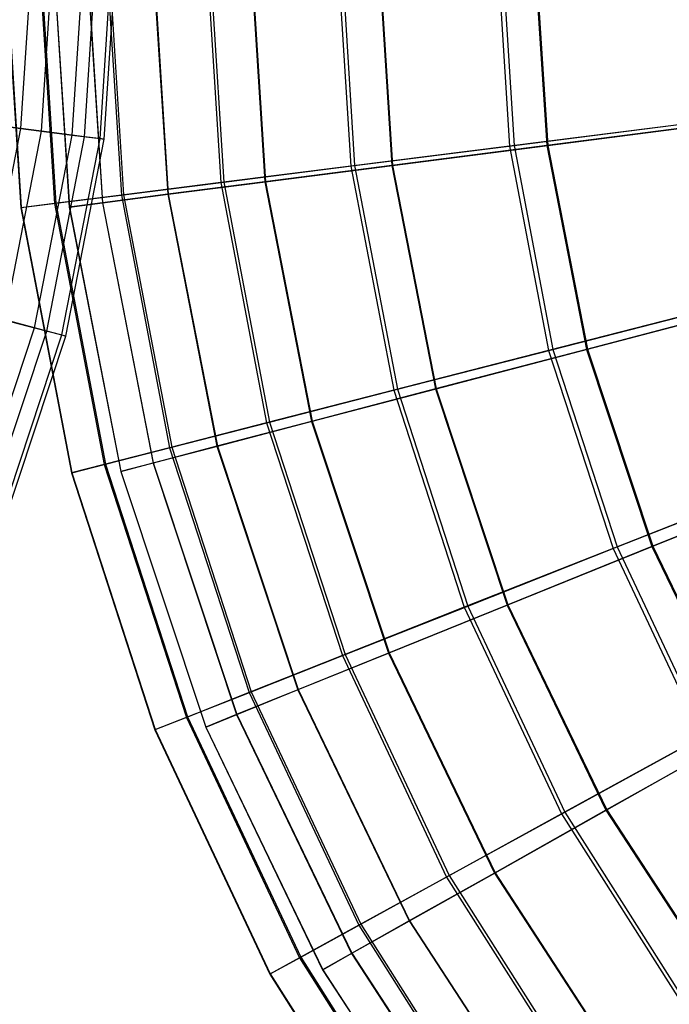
# Model space of a CAD drawing. Extents: x 0.2 to 40.1, y -6.7 to 6.7.
# Tile 424 of 516: x 29.1 to 30.1, y 1.8 to 3.3. Entities that reach past the tile are written whole.
import ezdxf

# ---------------------------------------------------------------- set-up
doc = ezdxf.new("R2010")
doc.units = 0
doc.header["$MEASUREMENT"] = 0
doc.layers.get('0').update_dxf_attribs({"color": 13, "linetype": 'CONTINUOUS'})

# ---------------------------------------------------------------- blocks, each defined once
blk = doc.blocks.new('SNOWBALL_XIV_PM3_STL')
at = {"color": 0}
for p, q in [((29.0703, 3.4495, 6.1192), (29.0959, 3.0432, 6.1192)), ((29.0703, 3.4495, 6.1192), (29.0959, 3.0432, 6.1192)), ((29.071, 3.4495, 6.523), (29.0966, 3.0433, 6.523)), ((29.071, 3.4495, 6.523), (29.0966, 3.0433, 6.523)), ((29.0961, 3.1627, 2.1141), (29.1144, 3.4483, 2.1141)), ((29.0961, 3.1627, 2.1141), (29.1144, 3.4483, 2.1141)), ((29.1213, 3.4495, 5.7185), (29.1465, 3.0496, 5.7185)), ((29.1213, 3.4495, 5.7185), (29.1465, 3.0496, 5.7185)), ((29.1233, 3.4495, 6.9235), (29.1485, 3.0498, 6.9235)), ((29.1233, 3.4495, 6.9235), (29.1485, 3.0498, 6.9235)), ((29.127, 3.1587, 3.5541), (29.1456, 3.4483, 3.5541)), ((29.127, 3.1587, 3.5541), (29.1456, 3.4483, 3.5541)), ((29.143, 3.4495, 6.1213), (29.169, 3.0442, 6.1213)), ((29.143, 3.4495, 6.1213), (29.169, 3.0442, 6.1213)), ((29.1432, 3.4495, 6.5174), (29.1692, 3.0442, 6.5174)), ((29.1432, 3.4495, 6.5174), (29.1692, 3.0442, 6.5174)), ((29.1733, 3.1528, 2.3961), (29.1923, 3.4483, 2.3961)), ((29.1733, 3.1528, 2.3961), (29.1923, 3.4483, 2.3961)), ((29.1921, 3.1503, 3.269), (29.2112, 3.4483, 3.269)), ((29.1921, 3.1503, 3.269), (29.2112, 3.4483, 3.269)), ((29.1931, 3.4495, 5.7285), (29.2188, 3.0506, 5.7285)), ((29.1931, 3.4495, 5.7285), (29.2188, 3.0506, 5.7285)), ((29.1936, 3.4495, 6.9102), (29.2192, 3.0507, 6.9102)), ((29.1936, 3.4495, 6.9102), (29.2192, 3.0507, 6.9102)), ((29.2154, 3.1473, 2.6855), (29.2347, 3.4483, 2.6855)), ((29.2154, 3.1473, 2.6855), (29.2347, 3.4483, 2.6855)), ((29.2217, 3.1465, 2.978), (29.2411, 3.4483, 2.978)), ((29.2217, 3.1465, 2.978), (29.2411, 3.4483, 2.978)), ((29.2232, 3.4495, 5.3277), (29.2475, 3.0623, 5.3277)), ((29.2232, 3.4495, 5.3277), (29.2475, 3.0623, 5.3277)), ((29.2264, 3.4495, 7.314), (29.2508, 3.0627, 7.314)), ((29.2264, 3.4495, 7.314), (29.2508, 3.0627, 7.314)), ((29.2927, 3.4495, 5.3452), (29.3175, 3.0634, 5.3452)), ((29.2927, 3.4495, 5.3452), (29.3175, 3.0634, 5.3452)), ((29.2935, 3.4495, 7.2934), (29.3182, 3.0635, 7.2934)), ((29.2935, 3.4495, 7.2934), (29.3182, 3.0635, 7.2934)), ((29.3741, 3.4495, 4.9531), (29.3973, 3.0812, 4.9531)), ((29.3741, 3.4495, 4.9531), (29.3973, 3.0812, 4.9531)), ((29.3786, 3.4495, 7.6881), (29.4018, 3.0818, 7.6881)), ((29.3786, 3.4495, 7.6881), (29.4018, 3.0818, 7.6881)), ((29.4402, 3.4495, 4.9777), (29.4638, 3.0822, 4.9777)), ((29.4402, 3.4495, 4.9777), (29.4638, 3.0822, 4.9777)), ((29.4412, 3.4495, 7.6608), (29.4647, 3.0823, 7.6608)), ((29.4412, 3.4495, 7.6608), (29.4647, 3.0823, 7.6608)), ((29.5718, 3.4495, 4.6009), (29.5934, 3.106, 4.6009)), ((29.5718, 3.4495, 4.6009), (29.5934, 3.106, 4.6009)), ((29.5774, 3.4495, 8.0397), (29.599, 3.1067, 8.0397)), ((29.5774, 3.4495, 8.0397), (29.599, 3.1067, 8.0397)), ((29.6331, 3.4495, 4.6318), (29.6551, 3.1069, 4.6318)), ((29.6331, 3.4495, 4.6318), (29.6551, 3.1069, 4.6318)), ((29.6343, 3.4495, 8.0065), (29.6563, 3.107, 8.0065)), ((29.6343, 3.4495, 8.0065), (29.6563, 3.107, 8.0065)), ((29.8129, 3.4495, 4.2769), (29.8326, 3.1362, 4.2769)), ((29.8129, 3.4495, 4.2769), (29.8326, 3.1362, 4.2769)), ((29.8196, 3.4495, 8.3629), (29.8392, 3.1371, 8.3629)), ((29.8196, 3.4495, 8.3629), (29.8392, 3.1371, 8.3629)), ((29.8684, 3.4495, 4.3132), (29.8884, 3.137, 4.3132)), ((29.8684, 3.4495, 4.3132), (29.8884, 3.137, 4.3132)), ((29.8698, 3.4495, 8.3249), (29.8899, 3.1372, 8.3249)), ((29.8698, 3.4495, 8.3249), (29.8899, 3.1372, 8.3249)), ((28.9848, 3.1771, 1.8439), (29.0961, 3.1627, 2.1141)), ((28.9848, 3.1771, 1.8439), (29.0961, 3.1627, 2.1141)), ((29.127, 3.1587, 3.5541), (29.0275, 3.1716, 3.829)), ((29.127, 3.1587, 3.5541), (29.0275, 3.1716, 3.829)), ((29.0413, 2.8818, 2.1141), (29.0961, 3.1627, 2.1141)), ((29.0413, 2.8818, 2.1141), (29.0961, 3.1627, 2.1141)), ((29.0961, 3.1627, 2.1141), (29.1733, 3.1528, 2.3961)), ((29.0961, 3.1627, 2.1141), (29.1733, 3.1528, 2.3961)), ((30.1109, 3.1714, 3.9863), (29.8326, 3.1362, 4.2769)), ((30.1109, 3.1714, 3.9863), (29.8326, 3.1362, 4.2769)), ((29.8392, 3.1371, 8.3629), (30.1185, 3.1724, 8.6525)), ((29.8392, 3.1371, 8.3629), (30.1185, 3.1724, 8.6525)), ((30.16, 3.172, 4.0271), (29.8884, 3.137, 4.3132)), ((30.16, 3.172, 4.0271), (29.8884, 3.137, 4.3132)), ((29.8899, 3.1372, 8.3249), (30.1616, 3.1722, 8.6109)), ((29.8899, 3.1372, 8.3249), (30.1616, 3.1722, 8.6109)), ((29.0716, 2.8739, 3.5541), (29.127, 3.1587, 3.5541)), ((29.0716, 2.8739, 3.5541), (29.127, 3.1587, 3.5541)), ((29.1167, 2.862, 2.3961), (29.1733, 3.1528, 2.3961)), ((29.1167, 2.862, 2.3961), (29.1733, 3.1528, 2.3961)), ((29.1921, 3.1503, 3.269), (29.127, 3.1587, 3.5541)), ((29.1921, 3.1503, 3.269), (29.127, 3.1587, 3.5541)), ((29.135, 2.8572, 3.269), (29.1921, 3.1503, 3.269)), ((29.135, 2.8572, 3.269), (29.1921, 3.1503, 3.269)), ((29.1578, 2.8513, 2.6855), (29.2154, 3.1473, 2.6855)), ((29.1578, 2.8513, 2.6855), (29.2154, 3.1473, 2.6855)), ((29.1733, 3.1528, 2.3961), (29.2154, 3.1473, 2.6855)), ((29.1733, 3.1528, 2.3961), (29.2154, 3.1473, 2.6855)), ((29.2217, 3.1465, 2.978), (29.1921, 3.1503, 3.269)), ((29.2217, 3.1465, 2.978), (29.1921, 3.1503, 3.269)), ((29.2154, 3.1473, 2.6855), (29.2217, 3.1465, 2.978)), ((29.2154, 3.1473, 2.6855), (29.2217, 3.1465, 2.978)), ((29.1639, 2.8496, 2.978), (29.2217, 3.1465, 2.978)), ((29.1639, 2.8496, 2.978), (29.2217, 3.1465, 2.978)), ((29.8326, 3.1362, 4.2769), (29.5934, 3.106, 4.6009)), ((29.8326, 3.1362, 4.2769), (29.5934, 3.106, 4.6009)), ((29.599, 3.1067, 8.0397), (29.8392, 3.1371, 8.3629)), ((29.599, 3.1067, 8.0397), (29.8392, 3.1371, 8.3629)), ((29.8884, 3.137, 4.3132), (29.6551, 3.1069, 4.6318)), ((29.8884, 3.137, 4.3132), (29.6551, 3.1069, 4.6318)), ((29.6563, 3.107, 8.0065), (29.8899, 3.1372, 8.3249)), ((29.6563, 3.107, 8.0065), (29.8899, 3.1372, 8.3249)), ((29.8326, 3.1362, 4.2769), (29.8914, 2.8279, 4.2769)), ((29.8326, 3.1362, 4.2769), (29.8914, 2.8279, 4.2769)), ((29.8392, 3.1371, 8.3629), (29.8979, 2.8296, 8.3629)), ((29.8392, 3.1371, 8.3629), (29.8979, 2.8296, 8.3629)), ((29.8884, 3.137, 4.3132), (29.9483, 2.8296, 4.3132)), ((29.8884, 3.137, 4.3132), (29.9483, 2.8296, 4.3132)), ((29.8899, 3.1372, 8.3249), (29.9497, 2.83, 8.3249)), ((29.8899, 3.1372, 8.3249), (29.9497, 2.83, 8.3249)), ((29.5934, 3.106, 4.6009), (29.3973, 3.0812, 4.9531)), ((29.5934, 3.106, 4.6009), (29.3973, 3.0812, 4.9531)), ((29.4018, 3.0818, 7.6881), (29.599, 3.1067, 8.0397)), ((29.4018, 3.0818, 7.6881), (29.599, 3.1067, 8.0397)), ((29.6551, 3.1069, 4.6318), (29.4638, 3.0822, 4.9777)), ((29.6551, 3.1069, 4.6318), (29.4638, 3.0822, 4.9777)), ((29.4647, 3.0823, 7.6608), (29.6563, 3.107, 8.0065)), ((29.4647, 3.0823, 7.6608), (29.6563, 3.107, 8.0065)), ((29.5934, 3.106, 4.6009), (29.6579, 2.768, 4.6009)), ((29.5934, 3.106, 4.6009), (29.6579, 2.768, 4.6009)), ((29.599, 3.1067, 8.0397), (29.6634, 2.7694, 8.0397)), ((29.599, 3.1067, 8.0397), (29.6634, 2.7694, 8.0397)), ((29.6551, 3.1069, 4.6318), (29.7207, 2.7699, 4.6318)), ((29.6551, 3.1069, 4.6318), (29.7207, 2.7699, 4.6318)), ((29.6563, 3.107, 8.0065), (29.7219, 2.7702, 8.0065)), ((29.6563, 3.107, 8.0065), (29.7219, 2.7702, 8.0065)), ((29.3973, 3.0812, 4.9531), (29.2475, 3.0623, 5.3277)), ((29.3973, 3.0812, 4.9531), (29.2475, 3.0623, 5.3277)), ((29.2508, 3.0627, 7.314), (29.4018, 3.0818, 7.6881)), ((29.2508, 3.0627, 7.314), (29.4018, 3.0818, 7.6881)), ((29.4638, 3.0822, 4.9777), (29.3175, 3.0634, 5.3452)), ((29.4638, 3.0822, 4.9777), (29.3175, 3.0634, 5.3452)), ((29.3182, 3.0635, 7.2934), (29.4647, 3.0823, 7.6608)), ((29.3182, 3.0635, 7.2934), (29.4647, 3.0823, 7.6608)), ((29.3973, 3.0812, 4.9531), (29.4664, 2.7188, 4.9531)), ((29.3973, 3.0812, 4.9531), (29.4664, 2.7188, 4.9531)), ((29.4018, 3.0818, 7.6881), (29.4708, 2.7199, 7.6881)), ((29.4018, 3.0818, 7.6881), (29.4708, 2.7199, 7.6881)), ((29.4638, 3.0822, 4.9777), (29.5341, 2.721, 4.9777)), ((29.4638, 3.0822, 4.9777), (29.5341, 2.721, 4.9777)), ((29.4647, 3.0823, 7.6608), (29.5351, 2.7212, 7.6608)), ((29.4647, 3.0823, 7.6608), (29.5351, 2.7212, 7.6608)), ((29.2475, 3.0623, 5.3277), (29.1465, 3.0496, 5.7185)), ((29.2475, 3.0623, 5.3277), (29.1465, 3.0496, 5.7185)), ((29.1485, 3.0498, 6.9235), (29.2508, 3.0627, 7.314)), ((29.1485, 3.0498, 6.9235), (29.2508, 3.0627, 7.314)), ((29.3175, 3.0634, 5.3452), (29.2188, 3.0506, 5.7285)), ((29.3175, 3.0634, 5.3452), (29.2188, 3.0506, 5.7285)), ((29.2192, 3.0507, 6.9102), (29.3182, 3.0635, 7.2934)), ((29.2192, 3.0507, 6.9102), (29.3182, 3.0635, 7.2934)), ((29.2475, 3.0623, 5.3277), (29.3202, 2.6813, 5.3277)), ((29.2475, 3.0623, 5.3277), (29.3202, 2.6813, 5.3277)), ((29.2508, 3.0627, 7.314), (29.3234, 2.6821, 7.314)), ((29.2508, 3.0627, 7.314), (29.3234, 2.6821, 7.314)), ((29.3175, 3.0634, 5.3452), (29.3915, 2.6836, 5.3452)), ((29.3175, 3.0634, 5.3452), (29.3915, 2.6836, 5.3452)), ((29.3182, 3.0635, 7.2934), (29.3922, 2.6838, 7.2934)), ((29.3182, 3.0635, 7.2934), (29.3922, 2.6838, 7.2934)), ((29.1465, 3.0496, 5.7185), (29.0959, 3.0432, 6.1192)), ((29.1465, 3.0496, 5.7185), (29.0959, 3.0432, 6.1192)), ((29.0959, 3.0432, 6.1192), (29.0966, 3.0433, 6.523)), ((29.0959, 3.0432, 6.1192), (29.0966, 3.0433, 6.523)), ((29.0959, 3.0432, 6.1192), (29.1722, 2.6433, 6.1192)), ((29.0959, 3.0432, 6.1192), (29.1722, 2.6433, 6.1192)), ((29.0966, 3.0433, 6.523), (29.1485, 3.0498, 6.9235)), ((29.0966, 3.0433, 6.523), (29.1485, 3.0498, 6.9235)), ((29.0966, 3.0433, 6.523), (29.1728, 2.6434, 6.523)), ((29.0966, 3.0433, 6.523), (29.1728, 2.6434, 6.523)), ((29.1465, 3.0496, 5.7185), (29.2216, 2.6559, 5.7185)), ((29.1465, 3.0496, 5.7185), (29.2216, 2.6559, 5.7185)), ((29.1485, 3.0498, 6.9235), (29.2235, 2.6564, 6.9235)), ((29.1485, 3.0498, 6.9235), (29.2235, 2.6564, 6.9235)), ((29.2188, 3.0506, 5.7285), (29.169, 3.0442, 6.1213)), ((29.2188, 3.0506, 5.7285), (29.169, 3.0442, 6.1213)), ((29.169, 3.0442, 6.1213), (29.1692, 3.0442, 6.5174)), ((29.169, 3.0442, 6.1213), (29.2467, 2.6456, 6.1213)), ((29.169, 3.0442, 6.1213), (29.1692, 3.0442, 6.5174)), ((29.169, 3.0442, 6.1213), (29.2467, 2.6456, 6.1213)), ((29.1692, 3.0442, 6.5174), (29.2192, 3.0507, 6.9102)), ((29.1692, 3.0442, 6.5174), (29.2192, 3.0507, 6.9102)), ((29.1692, 3.0442, 6.5174), (29.2468, 2.6456, 6.5174)), ((29.1692, 3.0442, 6.5174), (29.2468, 2.6456, 6.5174)), ((29.2188, 3.0506, 5.7285), (29.2952, 2.6583, 5.7285)), ((29.2188, 3.0506, 5.7285), (29.2952, 2.6583, 5.7285)), ((29.2192, 3.0507, 6.9102), (29.2956, 2.6584, 6.9102)), ((29.2192, 3.0507, 6.9102), (29.2956, 2.6584, 6.9102)), ((30.1631, 2.8977, 3.9863), (29.8914, 2.8279, 4.2769)), ((30.1631, 2.8977, 3.9863), (29.8914, 2.8279, 4.2769)), ((29.8979, 2.8296, 8.3629), (30.1705, 2.8996, 8.6525)), ((29.8979, 2.8296, 8.3629), (30.1705, 2.8996, 8.6525)), ((30.2131, 2.899, 4.0271), (29.9483, 2.8296, 4.3132)), ((30.2131, 2.899, 4.0271), (29.9483, 2.8296, 4.3132)), ((29.9497, 2.83, 8.3249), (30.2148, 2.8995, 8.6109)), ((29.9497, 2.83, 8.3249), (30.2148, 2.8995, 8.6109)), ((29.0413, 2.8818, 2.1141), (29.1167, 2.862, 2.3961)), ((29.0413, 2.8818, 2.1141), (29.1167, 2.862, 2.3961)), ((29.135, 2.8572, 3.269), (29.0716, 2.8739, 3.5541)), ((29.135, 2.8572, 3.269), (29.0716, 2.8739, 3.5541)), ((29.0234, 2.5809, 2.3961), (29.1167, 2.862, 2.3961)), ((29.0234, 2.5809, 2.3961), (29.1167, 2.862, 2.3961)), ((29.0409, 2.5738, 3.269), (29.135, 2.8572, 3.269)), ((29.0409, 2.5738, 3.269), (29.135, 2.8572, 3.269)), ((29.0627, 2.565, 2.6855), (29.1578, 2.8513, 2.6855)), ((29.0627, 2.565, 2.6855), (29.1578, 2.8513, 2.6855)), ((29.1167, 2.862, 2.3961), (29.1578, 2.8513, 2.6855)), ((29.1167, 2.862, 2.3961), (29.1578, 2.8513, 2.6855)), ((29.1639, 2.8496, 2.978), (29.135, 2.8572, 3.269)), ((29.1639, 2.8496, 2.978), (29.135, 2.8572, 3.269)), ((29.1578, 2.8513, 2.6855), (29.1639, 2.8496, 2.978)), ((29.1578, 2.8513, 2.6855), (29.1639, 2.8496, 2.978)), ((29.0686, 2.5626, 2.978), (29.1639, 2.8496, 2.978)), ((29.0686, 2.5626, 2.978), (29.1639, 2.8496, 2.978)), ((29.8914, 2.8279, 4.2769), (29.6579, 2.768, 4.6009)), ((29.8914, 2.8279, 4.2769), (29.6579, 2.768, 4.6009)), ((29.6634, 2.7694, 8.0397), (29.8979, 2.8296, 8.3629)), ((29.6634, 2.7694, 8.0397), (29.8979, 2.8296, 8.3629)), ((29.9483, 2.8296, 4.3132), (29.7207, 2.7699, 4.6318)), ((29.9483, 2.8296, 4.3132), (29.7207, 2.7699, 4.6318)), ((29.7219, 2.7702, 8.0065), (29.9497, 2.83, 8.3249)), ((29.7219, 2.7702, 8.0065), (29.9497, 2.83, 8.3249)), ((29.8914, 2.8279, 4.2769), (29.9884, 2.5294, 4.2769)), ((29.8914, 2.8279, 4.2769), (29.9884, 2.5294, 4.2769)), ((29.8979, 2.8296, 8.3629), (29.9946, 2.5319, 8.3629)), ((29.8979, 2.8296, 8.3629), (29.9946, 2.5319, 8.3629)), ((29.9483, 2.8296, 4.3132), (30.047, 2.5324, 4.3132)), ((29.9483, 2.8296, 4.3132), (30.047, 2.5324, 4.3132)), ((29.9497, 2.83, 8.3249), (30.0483, 2.5329, 8.3249)), ((29.9497, 2.83, 8.3249), (30.0483, 2.5329, 8.3249)), ((29.6579, 2.768, 4.6009), (29.4664, 2.7188, 4.9531)), ((29.6579, 2.768, 4.6009), (29.4664, 2.7188, 4.9531)), ((29.4708, 2.7199, 7.6881), (29.6634, 2.7694, 8.0397)), ((29.4708, 2.7199, 7.6881), (29.6634, 2.7694, 8.0397)), ((29.7207, 2.7699, 4.6318), (29.5341, 2.721, 4.9777)), ((29.7207, 2.7699, 4.6318), (29.5341, 2.721, 4.9777)), ((29.5351, 2.7212, 7.6608), (29.7219, 2.7702, 8.0065)), ((29.5351, 2.7212, 7.6608), (29.7219, 2.7702, 8.0065)), ((29.6579, 2.768, 4.6009), (29.7642, 2.4407, 4.6009)), ((29.6579, 2.768, 4.6009), (29.7642, 2.4407, 4.6009)), ((29.6634, 2.7694, 8.0397), (29.7695, 2.4427, 8.0397)), ((29.6634, 2.7694, 8.0397), (29.7695, 2.4427, 8.0397)), ((29.7207, 2.7699, 4.6318), (29.8289, 2.4441, 4.6318)), ((29.7207, 2.7699, 4.6318), (29.8289, 2.4441, 4.6318)), ((29.7219, 2.7702, 8.0065), (29.8301, 2.4446, 8.0065)), ((29.7219, 2.7702, 8.0065), (29.8301, 2.4446, 8.0065)), ((29.4664, 2.7188, 4.9531), (29.3202, 2.6813, 5.3277)), ((29.4664, 2.7188, 4.9531), (29.3202, 2.6813, 5.3277)), ((29.3234, 2.6821, 7.314), (29.4708, 2.7199, 7.6881)), ((29.3234, 2.6821, 7.314), (29.4708, 2.7199, 7.6881)), ((29.5341, 2.721, 4.9777), (29.3915, 2.6836, 5.3452)), ((29.5341, 2.721, 4.9777), (29.3915, 2.6836, 5.3452)), ((29.3922, 2.6838, 7.2934), (29.5351, 2.7212, 7.6608)), ((29.3922, 2.6838, 7.2934), (29.5351, 2.7212, 7.6608)), ((29.4664, 2.7188, 4.9531), (29.5805, 2.3679, 4.9531)), ((29.4664, 2.7188, 4.9531), (29.5805, 2.3679, 4.9531)), ((29.4708, 2.7199, 7.6881), (29.5846, 2.3696, 7.6881)), ((29.4708, 2.7199, 7.6881), (29.5846, 2.3696, 7.6881)), ((29.5341, 2.721, 4.9777), (29.6501, 2.3717, 4.9777)), ((29.5341, 2.721, 4.9777), (29.6501, 2.3717, 4.9777)), ((29.5351, 2.7212, 7.6608), (29.651, 2.3721, 7.6608)), ((29.5351, 2.7212, 7.6608), (29.651, 2.3721, 7.6608)), ((29.3202, 2.6813, 5.3277), (29.2216, 2.6559, 5.7185)), ((29.3202, 2.6813, 5.3277), (29.2216, 2.6559, 5.7185)), ((29.2235, 2.6564, 6.9235), (29.3234, 2.6821, 7.314)), ((29.2235, 2.6564, 6.9235), (29.3234, 2.6821, 7.314)), ((29.3915, 2.6836, 5.3452), (29.2952, 2.6583, 5.7285)), ((29.3915, 2.6836, 5.3452), (29.2952, 2.6583, 5.7285)), ((29.2956, 2.6584, 6.9102), (29.3922, 2.6838, 7.2934)), ((29.2956, 2.6584, 6.9102), (29.3922, 2.6838, 7.2934)), ((29.3202, 2.6813, 5.3277), (29.4401, 2.3123, 5.3277)), ((29.3202, 2.6813, 5.3277), (29.4401, 2.3123, 5.3277)), ((29.3234, 2.6821, 7.314), (29.4431, 2.3135, 7.314)), ((29.3234, 2.6821, 7.314), (29.4431, 2.3135, 7.314)), ((29.3915, 2.6836, 5.3452), (29.5134, 2.3164, 5.3452)), ((29.3915, 2.6836, 5.3452), (29.5134, 2.3164, 5.3452)), ((29.3922, 2.6838, 7.2934), (29.5141, 2.3166, 7.2934)), ((29.3922, 2.6838, 7.2934), (29.5141, 2.3166, 7.2934)), ((29.2952, 2.6583, 5.7285), (29.2467, 2.6456, 6.1213)), ((29.2952, 2.6583, 5.7285), (29.2467, 2.6456, 6.1213)), ((29.2468, 2.6456, 6.5174), (29.2956, 2.6584, 6.9102)), ((29.2468, 2.6456, 6.5174), (29.2956, 2.6584, 6.9102)), ((29.2952, 2.6583, 5.7285), (29.4211, 2.279, 5.7285)), ((29.2952, 2.6583, 5.7285), (29.4211, 2.279, 5.7285)), ((29.2956, 2.6584, 6.9102), (29.4215, 2.2792, 6.9102)), ((29.2956, 2.6584, 6.9102), (29.4215, 2.2792, 6.9102)), ((29.2216, 2.6559, 5.7185), (29.1722, 2.6433, 6.1192)), ((29.2216, 2.6559, 5.7185), (29.1722, 2.6433, 6.1192)), ((29.1722, 2.6433, 6.1192), (29.1728, 2.6434, 6.523)), ((29.1722, 2.6433, 6.1192), (29.1728, 2.6434, 6.523)), ((29.1722, 2.6433, 6.1192), (29.298, 2.2561, 6.1192)), ((29.1722, 2.6433, 6.1192), (29.298, 2.2561, 6.1192)), ((29.1728, 2.6434, 6.523), (29.2235, 2.6564, 6.9235)), ((29.1728, 2.6434, 6.523), (29.2235, 2.6564, 6.9235)), ((29.1728, 2.6434, 6.523), (29.2986, 2.2563, 6.523)), ((29.1728, 2.6434, 6.523), (29.2986, 2.2563, 6.523)), ((29.2216, 2.6559, 5.7185), (29.3454, 2.2748, 5.7185)), ((29.2216, 2.6559, 5.7185), (29.3454, 2.2748, 5.7185)), ((29.2235, 2.6564, 6.9235), (29.3473, 2.2756, 6.9235)), ((29.2235, 2.6564, 6.9235), (29.3473, 2.2756, 6.9235)), ((29.2467, 2.6456, 6.1213), (29.2468, 2.6456, 6.5174)), ((29.2467, 2.6456, 6.1213), (29.3746, 2.2602, 6.1213)), ((29.2467, 2.6456, 6.1213), (29.3746, 2.2602, 6.1213)), ((29.2467, 2.6456, 6.1213), (29.2468, 2.6456, 6.5174)), ((29.2468, 2.6456, 6.5174), (29.3748, 2.2602, 6.5174)), ((29.2468, 2.6456, 6.5174), (29.3748, 2.2602, 6.5174)), ((30.2492, 2.6327, 3.9863), (29.9884, 2.5294, 4.2769)), ((30.2492, 2.6327, 3.9863), (29.9884, 2.5294, 4.2769)), ((29.9946, 2.5319, 8.3629), (30.2563, 2.6355, 8.6525)), ((29.9946, 2.5319, 8.3629), (30.2563, 2.6355, 8.6525)), ((30.3007, 2.6351, 4.0271), (30.047, 2.5324, 4.3132)), ((30.3007, 2.6351, 4.0271), (30.047, 2.5324, 4.3132)), ((30.0483, 2.5329, 8.3249), (30.3023, 2.6358, 8.6109)), ((30.0483, 2.5329, 8.3249), (30.3023, 2.6358, 8.6109)), ((29.9884, 2.5294, 4.2769), (29.7642, 2.4407, 4.6009)), ((29.9884, 2.5294, 4.2769), (29.7642, 2.4407, 4.6009)), ((29.7695, 2.4427, 8.0397), (29.9946, 2.5319, 8.3629)), ((29.7695, 2.4427, 8.0397), (29.9946, 2.5319, 8.3629)), ((30.047, 2.5324, 4.3132), (29.8289, 2.4441, 4.6318)), ((30.047, 2.5324, 4.3132), (29.8289, 2.4441, 4.6318)), ((29.8301, 2.4446, 8.0065), (30.0483, 2.5329, 8.3249)), ((29.8301, 2.4446, 8.0065), (30.0483, 2.5329, 8.3249)), ((29.9884, 2.5294, 4.2769), (30.122, 2.2454, 4.2769)), ((29.9884, 2.5294, 4.2769), (30.122, 2.2454, 4.2769)), ((29.9946, 2.5319, 8.3629), (30.1279, 2.2486, 8.3629)), ((29.9946, 2.5319, 8.3629), (30.1279, 2.2486, 8.3629)), ((30.047, 2.5324, 4.3132), (30.1828, 2.2502, 4.3132)), ((30.047, 2.5324, 4.3132), (30.1828, 2.2502, 4.3132)), ((30.0483, 2.5329, 8.3249), (30.1841, 2.251, 8.3249)), ((30.0483, 2.5329, 8.3249), (30.1841, 2.251, 8.3249)), ((29.7642, 2.4407, 4.6009), (29.5805, 2.3679, 4.9531)), ((29.7642, 2.4407, 4.6009), (29.5805, 2.3679, 4.9531)), ((29.5846, 2.3696, 7.6881), (29.7695, 2.4427, 8.0397)), ((29.5846, 2.3696, 7.6881), (29.7695, 2.4427, 8.0397)), ((29.8289, 2.4441, 4.6318), (29.6501, 2.3717, 4.9777)), ((29.8289, 2.4441, 4.6318), (29.6501, 2.3717, 4.9777)), ((29.651, 2.3721, 7.6608), (29.8301, 2.4446, 8.0065)), ((29.651, 2.3721, 7.6608), (29.8301, 2.4446, 8.0065)), ((29.7642, 2.4407, 4.6009), (29.9108, 2.1293, 4.6009)), ((29.7642, 2.4407, 4.6009), (29.9108, 2.1293, 4.6009)), ((29.7695, 2.4427, 8.0397), (29.9157, 2.132, 8.0397)), ((29.7695, 2.4427, 8.0397), (29.9157, 2.132, 8.0397)), ((29.8289, 2.4441, 4.6318), (29.9778, 2.1348, 4.6318)), ((29.8289, 2.4441, 4.6318), (29.9778, 2.1348, 4.6318)), ((29.8301, 2.4446, 8.0065), (29.9789, 2.1354, 8.0065)), ((29.8301, 2.4446, 8.0065), (29.9789, 2.1354, 8.0065)), ((29.5805, 2.3679, 4.9531), (29.4401, 2.3123, 5.3277)), ((29.5805, 2.3679, 4.9531), (29.4401, 2.3123, 5.3277)), ((29.4431, 2.3135, 7.314), (29.5846, 2.3696, 7.6881)), ((29.4431, 2.3135, 7.314), (29.5846, 2.3696, 7.6881)), ((29.6501, 2.3717, 4.9777), (29.5134, 2.3164, 5.3452)), ((29.6501, 2.3717, 4.9777), (29.5134, 2.3164, 5.3452)), ((29.5141, 2.3166, 7.2934), (29.651, 2.3721, 7.6608)), ((29.5141, 2.3166, 7.2934), (29.651, 2.3721, 7.6608)), ((29.5805, 2.3679, 4.9531), (29.7376, 2.0341, 4.9531)), ((29.5805, 2.3679, 4.9531), (29.7376, 2.0341, 4.9531)), ((29.5846, 2.3696, 7.6881), (29.7415, 2.0362, 7.6881)), ((29.5846, 2.3696, 7.6881), (29.7415, 2.0362, 7.6881)), ((29.6501, 2.3717, 4.9777), (29.8098, 2.0401, 4.9777)), ((29.6501, 2.3717, 4.9777), (29.8098, 2.0401, 4.9777)), ((29.651, 2.3721, 7.6608), (29.8106, 2.0406, 7.6608)), ((29.651, 2.3721, 7.6608), (29.8106, 2.0406, 7.6608)), ((29.5134, 2.3164, 5.3452), (29.4211, 2.279, 5.7285)), ((29.5134, 2.3164, 5.3452), (29.4211, 2.279, 5.7285)), ((29.4215, 2.2792, 6.9102), (29.5141, 2.3166, 7.2934)), ((29.4215, 2.2792, 6.9102), (29.5141, 2.3166, 7.2934)), ((29.5134, 2.3164, 5.3452), (29.6813, 1.9678, 5.3452)), ((29.5134, 2.3164, 5.3452), (29.6813, 1.9678, 5.3452)), ((29.5141, 2.3166, 7.2934), (29.6819, 1.9681, 7.2934)), ((29.5141, 2.3166, 7.2934), (29.6819, 1.9681, 7.2934)), ((29.4401, 2.3123, 5.3277), (29.3454, 2.2748, 5.7185)), ((29.4401, 2.3123, 5.3277), (29.3454, 2.2748, 5.7185)), ((29.3473, 2.2756, 6.9235), (29.4431, 2.3135, 7.314)), ((29.3473, 2.2756, 6.9235), (29.4431, 2.3135, 7.314)), ((29.4401, 2.3123, 5.3277), (29.6053, 1.9613, 5.3277)), ((29.4401, 2.3123, 5.3277), (29.6053, 1.9613, 5.3277)), ((29.4431, 2.3135, 7.314), (29.6081, 1.9629, 7.314)), ((29.4431, 2.3135, 7.314), (29.6081, 1.9629, 7.314)), ((29.3454, 2.2748, 5.7185), (29.298, 2.2561, 6.1192)), ((29.3454, 2.2748, 5.7185), (29.298, 2.2561, 6.1192)), ((29.2986, 2.2563, 6.523), (29.3473, 2.2756, 6.9235)), ((29.2986, 2.2563, 6.523), (29.3473, 2.2756, 6.9235)), ((29.3454, 2.2748, 5.7185), (29.516, 1.9123, 5.7185)), ((29.3454, 2.2748, 5.7185), (29.516, 1.9123, 5.7185)), ((29.3473, 2.2756, 6.9235), (29.5178, 1.9132, 6.9235)), ((29.3473, 2.2756, 6.9235), (29.5178, 1.9132, 6.9235)), ((29.4211, 2.279, 5.7285), (29.3746, 2.2602, 6.1213)), ((29.4211, 2.279, 5.7285), (29.3746, 2.2602, 6.1213)), ((29.3748, 2.2602, 6.5174), (29.4215, 2.2792, 6.9102)), ((29.3748, 2.2602, 6.5174), (29.4215, 2.2792, 6.9102)), ((29.4211, 2.279, 5.7285), (29.5945, 1.9189, 5.7285)), ((29.4211, 2.279, 5.7285), (29.5945, 1.9189, 5.7285)), ((29.4215, 2.2792, 6.9102), (29.5949, 1.9191, 6.9102)), ((29.4215, 2.2792, 6.9102), (29.5949, 1.9191, 6.9102)), ((29.3746, 2.2602, 6.1213), (29.5508, 1.8943, 6.1213)), ((29.3746, 2.2602, 6.1213), (29.3748, 2.2602, 6.5174)), ((29.3746, 2.2602, 6.1213), (29.5508, 1.8943, 6.1213)), ((29.3746, 2.2602, 6.1213), (29.3748, 2.2602, 6.5174)), ((29.3748, 2.2602, 6.5174), (29.551, 1.8944, 6.5174)), ((29.3748, 2.2602, 6.5174), (29.551, 1.8944, 6.5174)), ((29.298, 2.2561, 6.1192), (29.2986, 2.2563, 6.523)), ((29.298, 2.2561, 6.1192), (29.2986, 2.2563, 6.523)), ((29.298, 2.2561, 6.1192), (29.4713, 1.8877, 6.1192)), ((29.298, 2.2561, 6.1192), (29.4713, 1.8877, 6.1192)), ((29.2986, 2.2563, 6.523), (29.4719, 1.888, 6.523)), ((29.2986, 2.2563, 6.523), (29.4719, 1.888, 6.523)), ((30.122, 2.2454, 4.2769), (29.9108, 2.1293, 4.6009)), ((30.122, 2.2454, 4.2769), (29.9108, 2.1293, 4.6009)), ((29.9157, 2.132, 8.0397), (30.1279, 2.2486, 8.3629)), ((29.9157, 2.132, 8.0397), (30.1279, 2.2486, 8.3629)), ((30.1828, 2.2502, 4.3132), (29.9778, 2.1348, 4.6318)), ((30.1828, 2.2502, 4.3132), (29.9778, 2.1348, 4.6318)), ((29.9789, 2.1354, 8.0065), (30.1841, 2.251, 8.3249)), ((29.9789, 2.1354, 8.0065), (30.1841, 2.251, 8.3249)), ((29.9108, 2.1293, 4.6009), (29.7376, 2.0341, 4.9531)), ((29.9108, 2.1293, 4.6009), (29.7376, 2.0341, 4.9531)), ((29.7415, 2.0362, 7.6881), (29.9157, 2.132, 8.0397)), ((29.7415, 2.0362, 7.6881), (29.9157, 2.132, 8.0397)), ((29.9778, 2.1348, 4.6318), (29.8098, 2.0401, 4.9777)), ((29.9778, 2.1348, 4.6318), (29.8098, 2.0401, 4.9777)), ((29.8106, 2.0406, 7.6608), (29.9789, 2.1354, 8.0065)), ((29.8106, 2.0406, 7.6608), (29.9789, 2.1354, 8.0065)), ((29.9108, 2.1293, 4.6009), (30.0952, 1.8387, 4.6009)), ((29.9108, 2.1293, 4.6009), (30.0952, 1.8387, 4.6009)), ((29.9157, 2.132, 8.0397), (30.0997, 1.842, 8.0397)), ((29.9157, 2.132, 8.0397), (30.0997, 1.842, 8.0397)), ((29.9778, 2.1348, 4.6318), (30.1651, 1.8471, 4.6318)), ((29.9778, 2.1348, 4.6318), (30.1651, 1.8471, 4.6318)), ((29.9789, 2.1354, 8.0065), (30.1661, 1.8478, 8.0065)), ((29.9789, 2.1354, 8.0065), (30.1661, 1.8478, 8.0065)), ((29.7376, 2.0341, 4.9531), (29.6053, 1.9613, 5.3277)), ((29.7376, 2.0341, 4.9531), (29.6053, 1.9613, 5.3277)), ((29.6081, 1.9629, 7.314), (29.7415, 2.0362, 7.6881)), ((29.6081, 1.9629, 7.314), (29.7415, 2.0362, 7.6881)), ((29.8098, 2.0401, 4.9777), (29.6813, 1.9678, 5.3452)), ((29.8098, 2.0401, 4.9777), (29.6813, 1.9678, 5.3452)), ((29.6819, 1.9681, 7.2934), (29.8106, 2.0406, 7.6608)), ((29.6819, 1.9681, 7.2934), (29.8106, 2.0406, 7.6608)), ((29.7376, 2.0341, 4.9531), (29.9353, 1.7225, 4.9531)), ((29.7376, 2.0341, 4.9531), (29.9353, 1.7225, 4.9531)), ((29.7415, 2.0362, 7.6881), (29.9389, 1.7252, 7.6881)), ((29.7415, 2.0362, 7.6881), (29.9389, 1.7252, 7.6881)), ((29.8098, 2.0401, 4.9777), (30.0105, 1.7317, 4.9777)), ((29.8098, 2.0401, 4.9777), (30.0105, 1.7317, 4.9777)), ((29.8106, 2.0406, 7.6608), (30.0113, 1.7323, 7.6608)), ((29.8106, 2.0406, 7.6608), (30.0113, 1.7323, 7.6608)), ((29.6053, 1.9613, 5.3277), (29.516, 1.9123, 5.7185)), ((29.6053, 1.9613, 5.3277), (29.516, 1.9123, 5.7185)), ((29.5178, 1.9132, 6.9235), (29.6081, 1.9629, 7.314)), ((29.5178, 1.9132, 6.9235), (29.6081, 1.9629, 7.314)), ((29.6813, 1.9678, 5.3452), (29.5945, 1.9189, 5.7285)), ((29.6813, 1.9678, 5.3452), (29.5945, 1.9189, 5.7285)), ((29.5949, 1.9191, 6.9102), (29.6819, 1.9681, 7.2934)), ((29.5949, 1.9191, 6.9102), (29.6819, 1.9681, 7.2934)), ((29.6053, 1.9613, 5.3277), (29.8131, 1.6338, 5.3277)), ((29.6053, 1.9613, 5.3277), (29.8131, 1.6338, 5.3277)), ((29.6081, 1.9629, 7.314), (29.8158, 1.6357, 7.314)), ((29.6081, 1.9629, 7.314), (29.8158, 1.6357, 7.314)), ((29.6813, 1.9678, 5.3452), (29.8924, 1.6435, 5.3452)), ((29.6813, 1.9678, 5.3452), (29.8924, 1.6435, 5.3452)), ((29.6819, 1.9681, 7.2934), (29.8929, 1.6439, 7.2934)), ((29.6819, 1.9681, 7.2934), (29.8929, 1.6439, 7.2934)), ((29.5945, 1.9189, 5.7285), (29.5508, 1.8943, 6.1213)), ((29.5945, 1.9189, 5.7285), (29.5508, 1.8943, 6.1213)), ((29.551, 1.8944, 6.5174), (29.5949, 1.9191, 6.9102)), ((29.551, 1.8944, 6.5174), (29.5949, 1.9191, 6.9102)), ((29.5945, 1.9189, 5.7285), (29.8125, 1.5839, 5.7285)), ((29.5945, 1.9189, 5.7285), (29.8125, 1.5839, 5.7285)), ((29.5949, 1.9191, 6.9102), (29.8129, 1.5842, 6.9102)), ((29.5949, 1.9191, 6.9102), (29.8129, 1.5842, 6.9102)), ((29.516, 1.9123, 5.7185), (29.4713, 1.8877, 6.1192)), ((29.516, 1.9123, 5.7185), (29.4713, 1.8877, 6.1192)), ((29.4719, 1.888, 6.523), (29.5178, 1.9132, 6.9235)), ((29.4719, 1.888, 6.523), (29.5178, 1.9132, 6.9235)), ((29.516, 1.9123, 5.7185), (29.7307, 1.5739, 5.7185)), ((29.516, 1.9123, 5.7185), (29.7307, 1.5739, 5.7185)), ((29.5178, 1.9132, 6.9235), (29.7323, 1.5751, 6.9235)), ((29.5178, 1.9132, 6.9235), (29.7323, 1.5751, 6.9235)), ((29.4713, 1.8877, 6.1192), (29.4719, 1.888, 6.523)), ((29.4713, 1.8877, 6.1192), (29.4719, 1.888, 6.523)), ((29.4713, 1.8877, 6.1192), (29.6895, 1.544, 6.1192)), ((29.4713, 1.8877, 6.1192), (29.6895, 1.544, 6.1192)), ((29.4719, 1.888, 6.523), (29.69, 1.5444, 6.523)), ((29.4719, 1.888, 6.523), (29.69, 1.5444, 6.523)), ((29.5508, 1.8943, 6.1213), (29.551, 1.8944, 6.5174)), ((29.5508, 1.8943, 6.1213), (29.551, 1.8944, 6.5174)), ((29.5508, 1.8943, 6.1213), (29.7724, 1.554, 6.1213)), ((29.5508, 1.8943, 6.1213), (29.7724, 1.554, 6.1213)), ((29.551, 1.8944, 6.5174), (29.7725, 1.554, 6.5174)), ((29.551, 1.8944, 6.5174), (29.7725, 1.554, 6.5174))]:
    blk.add_line(p, q, dxfattribs=at)
blk = doc.blocks.new('GRUPUJ_1')
at = {"color": 0}
blk.add_blockref('SNOWBALL_XIV_PM3_STL', (-0.2062, 6.6596, -0.5119), dxfattribs=at)

msp = doc.modelspace()

# ---------------------------------------------------------------- block references
at = {"color": 0}
msp.add_blockref('GRUPUJ_1', (0.2062, -6.6596, 0.5119), dxfattribs=at)

doc.saveas('drawing.dxf')
